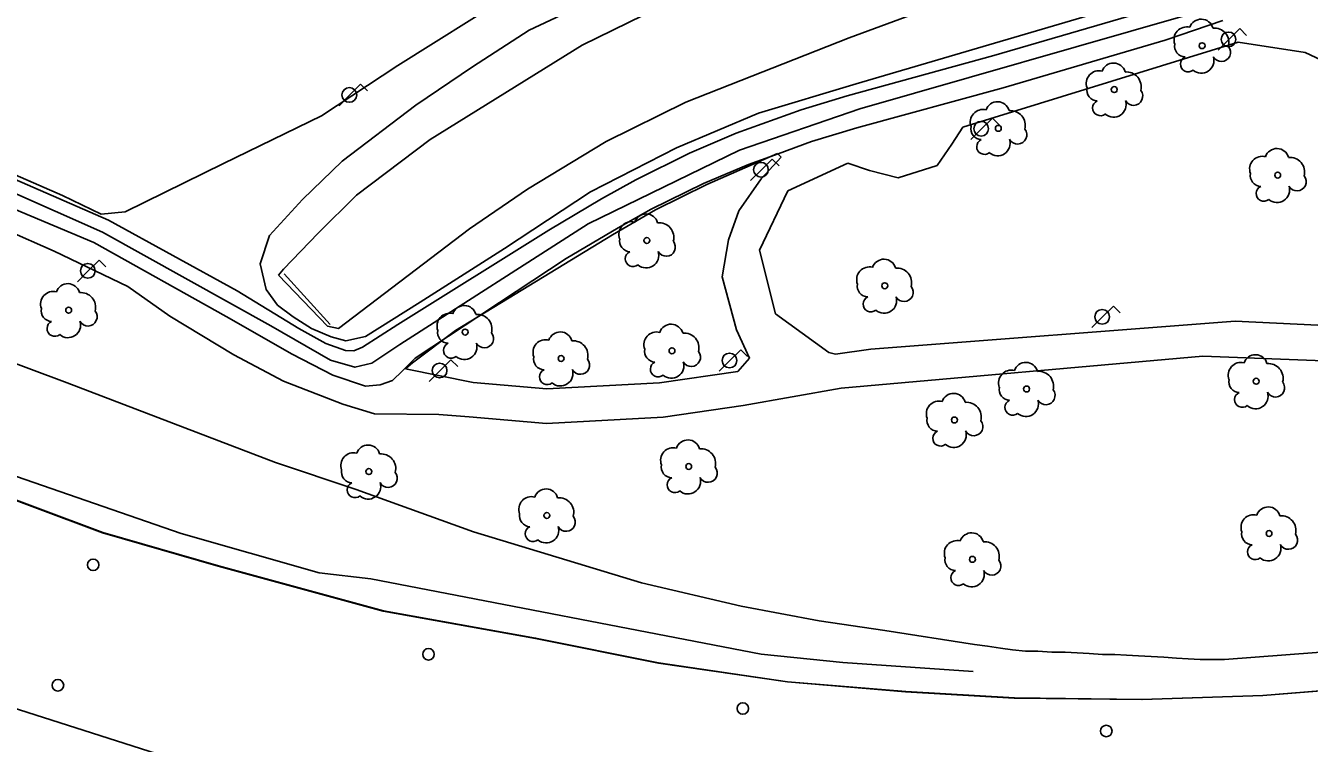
# Model space of a CAD drawing. Extents: x 282771 to 285132, y 4823109 to 4825496.
# Drawn here: x 283130.2 to 283241.3, y 4823677.4 to 4823739.6 of the extents above; entities that cross this region are included whole.
import ezdxf

# ---------------------------------------------------------------- set-up
doc = ezdxf.new("R2010")
doc.units = 0
for name, color, linetype in [('ARBOL', 7, 'Continuous'), ('CARRIL-BICI-AREA', 7, 'Continuous'), ('CARRIL-BICI-EJE', 7, 'Continuous'), ('FAROLA', 7, 'Continuous'), ('PARQUE-JARDIN-AREA', 7, 'Continuous'), ('POSTE', 7, 'Continuous'), ('PUENTE', 7, 'Continuous'), ('TALUD', 7, 'Continuous'), ('VALLA', 7, 'Continuous'), ('ZONA-VERDE', 7, 'Continuous')]:
    doc.layers.add(name, color=color, linetype=linetype)

msp = doc.modelspace()

# ---------------------------------------------------------------- linework, layer by layer
at = {"layer": 'ARBOL'}
for centre in [(283232.03, 4823737.84), (283224.43, 4823734.04), (283214.39, 4823730.69), (283238.58, 4823726.64), (283183.97, 4823720.98), (283204.56, 4823717.06), (283133.91, 4823714.94), (283168.23, 4823713.05), (283176.54, 4823710.76), (283186.14, 4823711.43), (283236.72, 4823708.79), (283216.84, 4823708.12), (283210.59, 4823705.44), (283159.9, 4823700.97), (283187.59, 4823701.41), (283175.31, 4823697.17), (283237.83, 4823695.61), (283212.15, 4823693.37)]:
    msp.add_circle(centre, 0.255, dxfattribs=at)
for centre, radius, start, end in [((283231.96, 4823739.1), 1.04, 15.6423, 161.3843), ((283230.7, 4823738.37), 1.1, 75.4318, 200.5561), ((283233.09, 4823738.1), 1.27, 345.0327, 95.7993), ((283230.59, 4823737.8), 0.935, 168.599, 268.1324), ((283233.7, 4823737.27), 0.797, 208.9625, 38.991), ((283224.36, 4823735.3), 1.04, 15.6423, 161.3843), ((283230.83, 4823736.25), 0.672, 113.7367, 309.4725), ((283231.97, 4823736.55), 1.09, 228.9545, 17.928), ((283223.1, 4823734.57), 1.1, 75.4318, 200.5561), ((283225.49, 4823734.3), 1.27, 345.0327, 95.7993), ((283222.99, 4823734), 0.935, 168.599, 268.1324), ((283226.1, 4823733.47), 0.797, 208.9625, 38.991), ((283214.32, 4823731.95), 1.04, 15.6423, 161.3843), ((283223.23, 4823732.45), 0.672, 113.7367, 309.4725), ((283224.37, 4823732.75), 1.09, 228.9545, 17.928), ((283213.06, 4823731.22), 1.1, 75.4318, 200.5561), ((283215.45, 4823730.95), 1.27, 345.0327, 95.7993), ((283212.95, 4823730.65), 0.935, 168.599, 268.1324), ((283216.06, 4823730.12), 0.797, 208.9625, 38.991), ((283213.19, 4823729.1), 0.672, 113.7367, 309.4725), ((283214.33, 4823729.4), 1.09, 228.9545, 17.928), ((283238.51, 4823727.9), 1.04, 15.6423, 161.3843), ((283237.25, 4823727.17), 1.1, 75.4318, 200.5561), ((283239.64, 4823726.9), 1.27, 345.0327, 95.7993), ((283237.14, 4823726.6), 0.935, 168.599, 268.1324), ((283240.25, 4823726.07), 0.797, 208.9625, 38.991), ((283237.38, 4823725.05), 0.672, 113.7367, 309.4725), ((283238.52, 4823725.35), 1.09, 228.9545, 17.928), ((283183.9, 4823722.24), 1.04, 15.6423, 161.3843), ((283182.64, 4823721.51), 1.1, 75.4318, 200.5561), ((283185.03, 4823721.24), 1.27, 345.0327, 95.7993), ((283182.53, 4823720.94), 0.935, 168.599, 268.1324), ((283185.64, 4823720.41), 0.797, 208.9625, 38.991), ((283182.77, 4823719.39), 0.672, 113.7367, 309.4725), ((283183.91, 4823719.69), 1.09, 228.9545, 17.928), ((283203.23, 4823717.59), 1.1, 75.4318, 200.5561), ((283204.49, 4823718.32), 1.04, 15.6423, 161.3843), ((283205.62, 4823717.32), 1.27, 345.0327, 95.7993), ((283132.58, 4823715.47), 1.1, 75.4318, 200.5561), ((283133.84, 4823716.2), 1.04, 15.6423, 161.3843), ((283134.97, 4823715.2), 1.27, 345.0327, 95.7993), ((283203.12, 4823717.02), 0.935, 168.599, 268.1324), ((283206.23, 4823716.49), 0.797, 208.9625, 38.991), ((283132.47, 4823714.9), 0.935, 168.599, 268.1324), ((283168.16, 4823714.31), 1.04, 15.6423, 161.3843), ((283203.36, 4823715.47), 0.672, 113.7367, 309.4725), ((283204.5, 4823715.77), 1.09, 228.9545, 17.928), ((283132.71, 4823713.35), 0.672, 113.7367, 309.4725), ((283133.85, 4823713.65), 1.09, 228.9545, 17.928), ((283135.58, 4823714.37), 0.797, 208.9625, 38.991), ((283166.9, 4823713.58), 1.1, 75.4318, 200.5561), ((283169.29, 4823713.31), 1.27, 345.0327, 95.7993), ((283166.79, 4823713.01), 0.935, 168.599, 268.1324), ((283169.9, 4823712.48), 0.797, 208.9625, 38.991), ((283176.47, 4823712.02), 1.04, 15.6423, 161.3843), ((283184.81, 4823711.96), 1.1, 75.4318, 200.5561), ((283186.07, 4823712.69), 1.04, 15.6423, 161.3843), ((283187.2, 4823711.69), 1.27, 345.0327, 95.7993), ((283167.03, 4823711.46), 0.672, 113.7367, 309.4725), ((283168.17, 4823711.76), 1.09, 228.9545, 17.928), ((283175.21, 4823711.29), 1.1, 75.4318, 200.5561), ((283177.6, 4823711.02), 1.27, 345.0327, 95.7993), ((283175.1, 4823710.72), 0.935, 168.599, 268.1324), ((283178.21, 4823710.19), 0.797, 208.9625, 38.991), ((283184.7, 4823711.39), 0.935, 168.599, 268.1324), ((283187.81, 4823710.86), 0.797, 208.9625, 38.991), ((283236.65, 4823710.05), 1.04, 15.6423, 161.3843), ((283175.34, 4823709.17), 0.672, 113.7367, 309.4725), ((283176.48, 4823709.47), 1.09, 228.9545, 17.928), ((283184.94, 4823709.84), 0.672, 113.7367, 309.4725), ((283186.08, 4823710.14), 1.09, 228.9545, 17.928), ((283215.51, 4823708.65), 1.1, 75.4318, 200.5561), ((283216.77, 4823709.38), 1.04, 15.6423, 161.3843), ((283217.9, 4823708.38), 1.27, 345.0327, 95.7993), ((283235.39, 4823709.32), 1.1, 75.4318, 200.5561), ((283237.78, 4823709.05), 1.27, 345.0327, 95.7993), ((283235.28, 4823708.75), 0.935, 168.599, 268.1324), ((283238.39, 4823708.22), 0.797, 208.9625, 38.991), ((283210.52, 4823706.7), 1.04, 15.6423, 161.3843), ((283215.4, 4823708.08), 0.935, 168.599, 268.1324), ((283218.51, 4823707.55), 0.797, 208.9625, 38.991), ((283235.52, 4823707.2), 0.672, 113.7367, 309.4725), ((283236.66, 4823707.5), 1.09, 228.9545, 17.928), ((283209.26, 4823705.97), 1.1, 75.4318, 200.5561), ((283211.65, 4823705.7), 1.27, 345.0327, 95.7993), ((283215.64, 4823706.53), 0.672, 113.7367, 309.4725), ((283216.78, 4823706.83), 1.09, 228.9545, 17.928), ((283209.15, 4823705.4), 0.935, 168.599, 268.1324), ((283212.26, 4823704.87), 0.797, 208.9625, 38.991), ((283209.39, 4823703.85), 0.672, 113.7367, 309.4725), ((283210.53, 4823704.15), 1.09, 228.9545, 17.928), ((283159.83, 4823702.23), 1.04, 15.6423, 161.3843), ((283186.26, 4823701.94), 1.1, 75.4318, 200.5561), ((283187.52, 4823702.67), 1.04, 15.6423, 161.3843), ((283188.65, 4823701.67), 1.27, 345.0327, 95.7993), ((283158.57, 4823701.5), 1.1, 75.4318, 200.5561), ((283160.96, 4823701.23), 1.27, 345.0327, 95.7993), ((283158.46, 4823700.93), 0.935, 168.599, 268.1324), ((283161.57, 4823700.4), 0.797, 208.9625, 38.991), ((283186.15, 4823701.37), 0.935, 168.599, 268.1324), ((283189.26, 4823700.84), 0.797, 208.9625, 38.991), ((283158.7, 4823699.38), 0.672, 113.7367, 309.4725), ((283159.84, 4823699.68), 1.09, 228.9545, 17.928), ((283186.39, 4823699.82), 0.672, 113.7367, 309.4725), ((283187.53, 4823700.12), 1.09, 228.9545, 17.928), ((283173.98, 4823697.7), 1.1, 75.4318, 200.5561), ((283175.24, 4823698.43), 1.04, 15.6423, 161.3843), ((283176.37, 4823697.43), 1.27, 345.0327, 95.7993), ((283173.87, 4823697.13), 0.935, 168.599, 268.1324), ((283237.76, 4823696.87), 1.04, 15.6423, 161.3843), ((283174.11, 4823695.58), 0.672, 113.7367, 309.4725), ((283175.25, 4823695.88), 1.09, 228.9545, 17.928), ((283176.98, 4823696.6), 0.797, 208.9625, 38.991), ((283236.5, 4823696.14), 1.1, 75.4318, 200.5561), ((283238.89, 4823695.87), 1.27, 345.0327, 95.7993), ((283212.08, 4823694.63), 1.04, 15.6423, 161.3843), ((283236.39, 4823695.57), 0.935, 168.599, 268.1324), ((283239.5, 4823695.04), 0.797, 208.9625, 38.991), ((283210.82, 4823693.9), 1.1, 75.4318, 200.5561), ((283213.21, 4823693.63), 1.27, 345.0327, 95.7993), ((283236.63, 4823694.02), 0.672, 113.7367, 309.4725), ((283237.77, 4823694.32), 1.09, 228.9545, 17.928), ((283210.71, 4823693.33), 0.935, 168.599, 268.1324), ((283213.82, 4823692.8), 0.797, 208.9625, 38.991), ((283210.95, 4823691.78), 0.672, 113.7367, 309.4725), ((283212.09, 4823692.08), 1.09, 228.9545, 17.928)]:
    msp.add_arc(centre, radius, start, end, dxfattribs=at)
at = {"layer": 'CARRIL-BICI-AREA'}
for points in [[(283227.98, 4823741.07), (283214.01, 4823736.98), (283201.32, 4823733.5), (283197.32, 4823732.28), (283191.7, 4823730.26), (283187.66, 4823728.53), (283183, 4823726.23), (283180.04, 4823724.59), (283175.48, 4823721.88), (283162.42, 4823713.71), (283159.35, 4823711.73), (283158.6, 4823711.41), (283157.87, 4823711.45), (283156.18, 4823712.07), (283153.84, 4823713.36), (283148.49, 4823716.62), (283137.35, 4823722.73), (283122.17, 4823729.34)], [(283127.19, 4823724.53), (283136.09, 4823720.79), (283147.55, 4823714.41), (283153.27, 4823711.14), (283156.78, 4823709.32), (283159.62, 4823708.36), (283160.88, 4823708.49), (283161.94, 4823708.86), (283162.8, 4823709.68), (283163.92, 4823710.78), (283176.99, 4823719.41), (283181.48, 4823722.08), (283184.34, 4823723.68), (283188.86, 4823725.91), (283192.76, 4823727.57), (283195.32, 4823728.49), (283198.23, 4823729.54), (283202.13, 4823730.73), (283214.8, 4823734.2), (283228.85, 4823738.32), (283233.84, 4823740.01)]]:
    msp.add_lwpolyline(points, dxfattribs=at)
at = {"layer": 'CARRIL-BICI-EJE'}
msp.add_lwpolyline([(283087.22, 4823747.5), (283103.13, 4823735.06), (283105.12, 4823733.84), (283107.24, 4823733.11), (283116.25, 4823730.41), (283124.53, 4823727.16), (283136.84, 4823721.7), (283151.4, 4823713.6), (283156.58, 4823710.62), (283158.7, 4823710.01), (283160.17, 4823710.37), (283162.57, 4823711.97), (283178.88, 4823722.41), (283191.99, 4823728.81), (283202.41, 4823732.38), (283230.59, 4823740.45)], dxfattribs=at)
at = {"layer": 'FAROLA'}
for p, q in [((283234.36, 4823738.39), (283233.43, 4823737.45)), ((283235.3, 4823739.32), (283234.36, 4823738.39)), ((283235.89, 4823738.73), (283235.3, 4823739.32)), ((283159.19, 4823734.51), (283158.25, 4823733.58)), ((283159.78, 4823733.92), (283159.19, 4823734.51)), ((283158.25, 4823733.58), (283157.32, 4823732.64)), ((283212.95, 4823730.65), (283212.02, 4823729.71)), ((283213.89, 4823731.58), (283212.95, 4823730.65)), ((283214.48, 4823730.99), (283213.89, 4823731.58)), ((283194.82, 4823728.03), (283193.88, 4823727.1)), ((283195.41, 4823727.44), (283194.82, 4823728.03)), ((283193.88, 4823727.1), (283192.95, 4823726.16)), ((283136.55, 4823719.28), (283135.61, 4823718.35)), ((283137.14, 4823718.69), (283136.55, 4823719.28)), ((283135.61, 4823718.35), (283134.68, 4823717.41)), ((283224.36, 4823715.3), (283223.42, 4823714.37)), ((283224.95, 4823714.71), (283224.36, 4823715.3)), ((283223.42, 4823714.37), (283222.49, 4823713.43)), ((283167, 4823710.65), (283166.06, 4823709.72)), ((283167.59, 4823710.06), (283167, 4823710.65)), ((283192.1, 4823711.52), (283191.16, 4823710.59)), ((283192.69, 4823710.93), (283192.1, 4823711.52)), ((283166.06, 4823709.72), (283165.13, 4823708.78)), ((283191.16, 4823710.59), (283190.23, 4823709.65))]:
    msp.add_line(p, q, dxfattribs=at)
for centre in [(283234.32, 4823738.39), (283158.21, 4823733.58), (283212.91, 4823730.65), (283193.84, 4823727.1), (283135.57, 4823718.35), (283223.38, 4823714.37), (283191.12, 4823710.59), (283166.02, 4823709.72)]:
    msp.add_circle(centre, 0.637, dxfattribs=at)
at = {"layer": 'PARQUE-JARDIN-AREA'}
msp.add_lwpolyline([(283399.67, 4823743.07), (283390.12, 4823735.66), (283378.32, 4823726.92), (283367.71, 4823720.31), (283351.96, 4823711.87), (283337.96, 4823705.23), (283323.27, 4823698.88), (283314.66, 4823696.14), (283301.54, 4823691.93), (283289.63, 4823688.92), (283279.4, 4823686.7), (283268.64, 4823684.69), (283259.94, 4823683.41), (283237.28, 4823681.57), (283226.83, 4823681.23), (283215.77, 4823681.35), (283206.36, 4823681.91), (283196.13, 4823682.76), (283184.96, 4823684.39), (283174.32, 4823686.53), (283161.14, 4823688.88), (283146.86, 4823692.79), (283136.84, 4823695.68), (283119.25, 4823702.25)], dxfattribs=at)
at = {"layer": 'POSTE'}
for centre in [(283136.03, 4823692.9), (283165.06, 4823685.15), (283132.98, 4823682.47), (283192.27, 4823680.46), (283223.74, 4823678.51)]:
    msp.add_circle(centre, 0.5, dxfattribs=at)
at = {"layer": 'PUENTE'}
msp.add_lwpolyline([(283156.55, 4823713.71), (283152.56, 4823718.08)], dxfattribs=at)
at = {"layer": 'TALUD'}
for points in [[(282967.88, 4823793.44), (282973.83, 4823790.37), (282986.29, 4823782.53), (283002.35, 4823771.53), (283022.58, 4823759.86), (283039.72, 4823749.76), (283061.31, 4823736.74), (283074.71, 4823728.54), (283081.41, 4823724.83), (283081.97, 4823724.14), (283082.58, 4823722.24), (283084.1, 4823721.01), (283088.68, 4823718.75), (283103.82, 4823710.99), (283113.87, 4823706.6), (283127.86, 4823701.07), (283143.65, 4823695.62), (283155.59, 4823692.2), (283160.07, 4823691.69), (283193.87, 4823685.16), (283200.92, 4823684.44), (283212.21, 4823683.65)], [(283244.58, 4823685.5), (283233.98, 4823684.69), (283232.96, 4823684.69), (283231.88, 4823684.7), (283230.83, 4823684.76), (283229.81, 4823684.82), (283228.73, 4823684.89), (283227.62, 4823684.95), (283226.54, 4823685.02), (283225.5, 4823685.08), (283224.48, 4823685.14), (283223.42, 4823685.14), (283222.26, 4823685.21), (283221.21, 4823685.27), (283220.19, 4823685.34), (283219.02, 4823685.35), (283217.82, 4823685.42), (283216.74, 4823685.42), (283215.63, 4823685.55), (283214.59, 4823685.67), (283213.45, 4823685.86), (283212.32, 4823685.99), (283204.56, 4823687.21), (283198.87, 4823688.06), (283192.13, 4823689.32), (283183.5, 4823691.33), (283168.96, 4823695.75), (283158.79, 4823699.41), (283151.83, 4823701.75), (283133.78, 4823708.66), (283119.78, 4823713.88)]]:
    msp.add_lwpolyline(points, dxfattribs=at)
at = {"layer": 'VALLA'}
for points in [[(283128.92, 4823680.57), (283143.64, 4823675.87), (283162.33, 4823670.19), (283179.67, 4823665.97), (283190.32, 4823664.61), (283203.81, 4823663.45), (283218.7, 4823662.68), (283229.04, 4823662.54), (283241.06, 4823662.97), (283252.52, 4823663.67), (283265.39, 4823665.13), (283279.09, 4823667.02), (283291.03, 4823669.19), (283308.33, 4823672.85), (283321.02, 4823676.82), (283332.02, 4823680.41), (283345.25, 4823685.47), (283359.87, 4823691.32), (283373.01, 4823698.11), (283388.03, 4823707.02), (283414.94, 4823719.99), (283472.64, 4823746.82)], [(283119.27, 4823702.27), (283136.86, 4823695.7), (283146.88, 4823692.81), (283161.16, 4823688.9), (283174.34, 4823686.55), (283184.98, 4823684.41), (283196.15, 4823682.78), (283206.38, 4823681.93), (283215.79, 4823681.37), (283226.85, 4823681.25), (283237.3, 4823681.59), (283259.96, 4823683.43), (283268.66, 4823684.71), (283279.42, 4823686.72), (283289.65, 4823688.94), (283301.56, 4823691.95), (283314.68, 4823696.16), (283323.29, 4823698.9), (283337.98, 4823705.25), (283344.98, 4823708.57)]]:
    msp.add_lwpolyline(points, dxfattribs=at)
at = {"layer": 'ZONA-VERDE'}
for p, q in [((283201.48, 4823738.51), (283218.39, 4823744.78)), ((283172, 4823742.15), (283162.4, 4823736.12)), ((283173.77, 4823739.18), (283179.32, 4823741.82)), ((283186.32, 4823741.77), (283178.38, 4823737.88)), ((283229.58, 4823742.64), (283202.08, 4823734.54)), ((283168.87, 4823736), (283173.77, 4823739.18)), ((283187.35, 4823732.95), (283201.48, 4823738.51)), ((283178.38, 4823737.88), (283165.22, 4823729.72)), ((283211.31, 4823730.79), (283235.16, 4823738.16)), ((283235.16, 4823738.16), (283240.96, 4823737.26)), ((283240.96, 4823737.26), (283257.19, 4823729.53)), ((283162.4, 4823736.12), (283155.81, 4823731.76)), ((283163.98, 4823732.69), (283168.87, 4823736)), ((283202.08, 4823734.54), (283193.62, 4823732)), ((283180.45, 4823729.54), (283187.35, 4823732.95)), ((283155.81, 4823731.76), (283147.33, 4823727.63)), ((283157.6, 4823727.85), (283163.98, 4823732.69)), ((283193.62, 4823732), (283186.52, 4823728.99)), ((283210.36, 4823729.31), (283211.31, 4823730.79)), ((283165.22, 4823729.72), (283158.83, 4823724.91)), ((283173.62, 4823725.41), (283180.45, 4823729.54)), ((283133.39, 4823724.88), (283123.3, 4823729.25)), ((283186.52, 4823728.99), (283179.1, 4823725.18)), ((283189.15, 4823725.82), (283195.29, 4823728.51)), ((283195.29, 4823728.51), (283195.6, 4823728.2)), ((283209.11, 4823727.48), (283210.36, 4823729.31)), ((283147.33, 4823727.63), (283138.79, 4823723.47)), ((283154.15, 4823724.52), (283157.6, 4823727.85)), ((283195.6, 4823728.2), (283193.85, 4823726.32)), ((283196.18, 4823725.29), (283201.36, 4823727.66)), ((283201.36, 4823727.66), (283203.23, 4823727.03)), ((283205.71, 4823726.41), (283209.11, 4823727.48)), ((283193.85, 4823726.32), (283191.93, 4823723.54)), ((283203.23, 4823727.03), (283205.71, 4823726.41)), ((283168.62, 4823722), (283173.62, 4823725.41)), ((283179.1, 4823725.18), (283171.64, 4823720.29)), ((283184.72, 4823723.64), (283189.15, 4823725.82)), ((283193.72, 4823720.15), (283196.18, 4823725.29)), ((283136.73, 4823723.26), (283133.39, 4823724.88)), ((283151.29, 4823721.42), (283154.15, 4823724.52)), ((283158.83, 4823724.91), (283155.5, 4823721.62)), ((283138.79, 4823723.47), (283136.73, 4823723.26)), ((283180.99, 4823721.46), (283184.72, 4823723.64)), ((283191.93, 4823723.54), (283191.02, 4823721.02)), ((283157.27, 4823713.35), (283168.62, 4823722)), ((283150.5, 4823718.96), (283151.29, 4823721.42)), ((283155.5, 4823721.62), (283152.52, 4823718.49)), ((283172.58, 4823716.33), (283180.99, 4823721.46)), ((283191.02, 4823721.02), (283190.5, 4823717.84)), ((283171.64, 4823720.29), (283164.33, 4823715.65)), ((283195.11, 4823714.63), (283193.72, 4823720.15)), ((283151.01, 4823716.74), (283150.5, 4823718.96)), ((283152.52, 4823718.49), (283152.08, 4823717.98)), ((283152.08, 4823717.98), (283156.32, 4823713.55)), ((283190.5, 4823717.84), (283191.74, 4823713.23)), ((283151.99, 4823715.37), (283151.01, 4823716.74)), ((283167.39, 4823713.19), (283172.58, 4823716.33)), ((283153.34, 4823714.38), (283151.99, 4823715.37)), ((283164.33, 4823715.65), (283159.61, 4823712.67)), ((283154.93, 4823713.35), (283153.34, 4823714.38)), ((283199.72, 4823711.28), (283195.11, 4823714.63)), ((283234.89, 4823714), (283203.36, 4823711.58)), ((283266.48, 4823712.42), (283234.89, 4823714)), ((283156.63, 4823712.63), (283154.93, 4823713.35)), ((283156.32, 4823713.55), (283157.27, 4823713.35)), ((283163.69, 4823710.38), (283167.39, 4823713.19)), ((283191.74, 4823713.23), (283192.85, 4823710.8)), ((283157.9, 4823712.28), (283156.63, 4823712.63)), ((283159.61, 4823712.67), (283157.9, 4823712.28)), ((283192.85, 4823710.8), (283191.83, 4823709.63)), ((283200.31, 4823711.13), (283199.72, 4823711.28)), ((283203.36, 4823711.58), (283200.31, 4823711.13)), ((283163.06, 4823709.88), (283163.69, 4823710.38)), ((283168.92, 4823708.68), (283163.06, 4823709.88)), ((283191.83, 4823709.63), (283185.05, 4823708.64)), ((283175.32, 4823708.12), (283168.92, 4823708.68)), ((283185.05, 4823708.64), (283175.32, 4823708.12))]:
    msp.add_line(p, q, dxfattribs=at)
for points in [[(283345.34, 4823740.24), (283337.76, 4823738.99), (283328.9, 4823737.03), (283293.61, 4823722.67), (283273.46, 4823710.45), (283266.15, 4823709.47), (283263.5, 4823709.75), (283232.09, 4823710.96), (283200.78, 4823708.18), (283192.29, 4823706.69), (283185.37, 4823705.67), (283175.29, 4823705.14), (283168.57, 4823705.72), (283165.97, 4823705.92), (283160.4, 4823705.96), (283157.66, 4823706.82), (283152.5, 4823708.81), (283148.22, 4823711.07), (283142.66, 4823714.43), (283139.04, 4823716.99), (283132.67, 4823720.06), (283115.88, 4823727.44)], [(283119.27, 4823702.27), (283136.86, 4823695.7), (283146.88, 4823692.81), (283161.16, 4823688.9), (283174.34, 4823686.55), (283184.98, 4823684.41), (283196.15, 4823682.78), (283206.38, 4823681.93), (283215.79, 4823681.37), (283226.85, 4823681.25), (283237.3, 4823681.59), (283259.96, 4823683.43), (283268.66, 4823684.71), (283279.42, 4823686.72), (283289.65, 4823688.94), (283301.56, 4823691.95)]]:
    msp.add_lwpolyline(points, dxfattribs=at)

doc.saveas('drawing.dxf')
